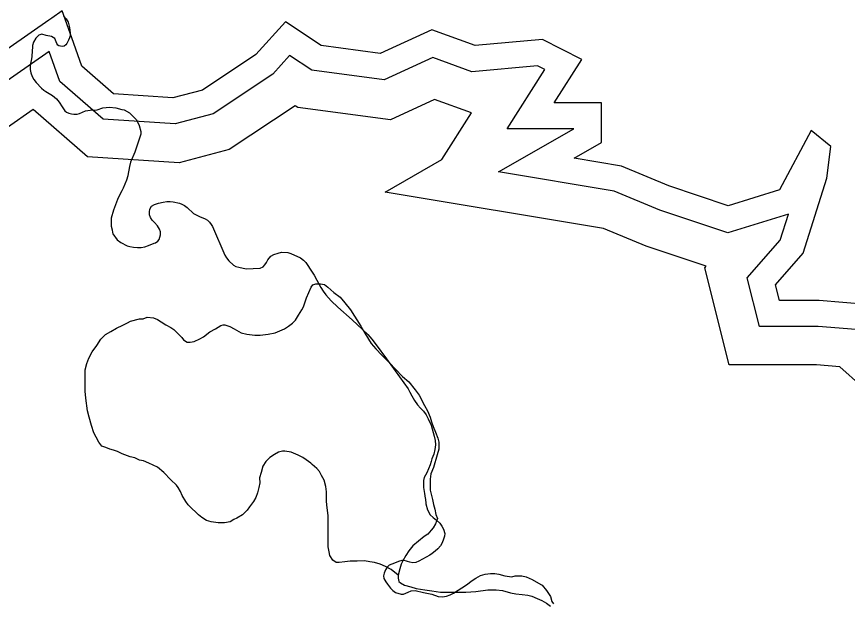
# Model space of a CAD drawing. Extents: x 2001466 to 31450019, y -30647475 to 847247.
# Drawn here: x 2058080 to 2060195, y 760233 to 761727 of the extents above; entities that cross this region are included whole.
import ezdxf

# ---------------------------------------------------------------- set-up
doc = ezdxf.new("R2010")
doc.units = 0
for name, color, linetype in [('Exist Boundary Political City Limit New', 7, 'Continuous'), ('Exist Hydrographic Buffer Line', 7, 'Continuous'), ('Exist Hydrographic Lake Shore', 7, 'Continuous'), ('Exist Hydrographic Misc Water Feature', 7, 'Continuous'), ('Map Preparation Boundary City Limit Buffer Line', 7, 'Continuous')]:
    doc.layers.add(name, color=color, linetype=linetype)

msp = doc.modelspace()

# ---------------------------------------------------------------- linework, layer by layer
at = {"layer": 'Exist Boundary Political City Limit New'}
for points in [[(2058199.6, 761728.8), (2058205.9, 761721), (2058210.8, 761712.8), (2058214, 761702.5), (2058215.5, 761693.1), (2058216, 761684.9), (2058215.9, 761678.1), (2058214.6, 761672.7), (2058212.1, 761666.6), (2058208.6, 761660.3), (2058207.4, 761658.5), (2058205.2, 761655.3), (2058201.2, 761651.8), (2058195.9, 761650.5), (2058187.6, 761652.4), (2058184.9, 761654), (2058182.2, 761658.7), (2058177.2, 761671.2), (2058169, 761676.3), (2058155.1, 761678.9), (2058143.9, 761681.7), (2058136.4, 761679.8), (2058128.6, 761672.1), (2058122.9, 761662.1), (2058120.4, 761653.2), (2058119.5, 761635.4), (2058119, 761629.2), (2058118.6, 761624.7), (2058117.1, 761614.8), (2058115.2, 761607.1), (2058114.2, 761600.5), (2058114.6, 761592), (2058116.1, 761583.3), (2058119.4, 761574.5), (2058123.9, 761566.6), (2058129.5, 761559.3), (2058143.5, 761544.5), (2058149.2, 761539.4), (2058154.5, 761535.9)], [(2058154.5, 761535.9), (2058171.4, 761525.6), (2058181.9, 761517.8), (2058188.6, 761509.1), (2058196, 761497.3), (2058203, 761486.7), (2058207.1, 761483.2), (2058212.6, 761480.6), (2058219.4, 761479), (2058225.2, 761478.4), (2058234.4, 761478.4), (2058239.8, 761480.1), (2058255.4, 761486.5), (2058266.8, 761488.7), (2058285.1, 761489.6), (2058299.6, 761494.2), (2058316.4, 761496.3), (2058332.4, 761494.4), (2058347.8, 761490.3), (2058353.8, 761489.2), (2058367, 761482), (2058374.5, 761475), (2058384.9, 761463.7), (2058392, 761449.5), (2058396.5, 761434), (2058396.2, 761427.8), (2058393.9, 761419.4), (2058380.9, 761381.2), (2058370.2, 761356.1), (2058367.5, 761345.3), (2058363, 761322.1), (2058362.8, 761321.1), (2058360, 761309.9), (2058351.4, 761289.6), (2058347.8, 761283.2), (2058341.8, 761272.3), (2058336.5, 761260.7), (2058328.8, 761240.6), (2058326.6, 761233.9), (2058321.1, 761213.3), (2058321, 761192.9), (2058322.8, 761183.8), (2058323.9, 761177.4), (2058324.5, 761174), (2058335.6, 761158.2), (2058344.9, 761151.8), (2058361.5, 761143.4), (2058368.4, 761141.1), (2058377.9, 761139.6), (2058387.8, 761138.7), (2058397.1, 761138.9), (2058406, 761140.5), (2058415.9, 761143.8), (2058430.4, 761149.7), (2058433.2, 761150.8), (2058439.5, 761154.7), (2058442.6, 761158.9), (2058444.9, 761164.7), (2058446.1, 761170.7), (2058446, 761178.4), (2058443.5, 761185.7), (2058438.5, 761193.7), (2058431.4, 761202.3), (2058430.1, 761203.6), (2058425.1, 761208.8), (2058420.4, 761215.3), (2058418.4, 761221.9), (2058418, 761229.5), (2058419.4, 761236.8), (2058423.6, 761243.8), (2058430.9, 761248.7), (2058441.5, 761251.9), (2058453.1, 761254.4), (2058462.1, 761255.8), (2058470.9, 761255.9), (2058478.8, 761255.2), (2058494.5, 761251.9), (2058500.8, 761249.5), (2058507, 761245.9), (2058513.9, 761240.6), (2058530.5, 761225.5), (2058545.8, 761217.5), (2058559.9, 761211.7), (2058565.9, 761208.1), (2058571.4, 761203.2), (2058575.6, 761197.6), (2058578.9, 761192), (2058610.2, 761119.1), (2058614.2, 761112.1), (2058620.6, 761104.8), (2058632.1, 761093.9), (2058637.8, 761090.6), (2058645.4, 761088.3), (2058664.2, 761084.7), (2058700.2, 761086.3), (2058707.5, 761089.4), (2058712.1, 761094.4), (2058716.1, 761101), (2058719.4, 761107.4), (2058727.6, 761117)], [(2058727.6, 761117), (2058734.8, 761120.6), (2058745.5, 761124.4), (2058754.6, 761126.6), (2058770.1, 761126), (2058777.8, 761123.6), (2058802.9, 761112.7), (2058810.2, 761106.9), (2058816, 761100.2), (2058832.8, 761076.4), (2058837.9, 761068.2), (2058844.5, 761055.9), (2058849.1, 761046.1), (2058854.1, 761036.8), (2058860.2, 761027.6), (2058867.1, 761018.6), (2058880.8, 761003), (2058897.6, 760986.9), (2058934.6, 760954.7), (2058974, 760917.3), (2058984.2, 760905.5), (2058995.4, 760891), (2059021.6, 760855.7), (2059076.6, 760778.5), (2059081.1, 760770.8), (2059085.9, 760761.4), (2059092.8, 760749.4), (2059100.9, 760737.8), (2059108.2, 760729.7), (2059115.8, 760721.9), (2059122.9, 760712.3), (2059128.2, 760702.5), (2059135.1, 760686.3), (2059142.9, 760658.5), (2059145.2, 760647.1), (2059146.2, 760636), (2059144.9, 760624.1), (2059141.8, 760612.6), (2059137.5, 760600.7), (2059135.1, 760594), (2059132.6, 760585.4), (2059128.9, 760575.1), (2059124.4, 760565.2), (2059117.9, 760553), (2059115.8, 760545.5), (2059115.6, 760527.8), (2059118.6, 760512.3), (2059120.5, 760500.5), (2059120.8, 760499.1), (2059122.1, 760485.9), (2059126, 760471), (2059132.9, 760457.9), (2059140.2, 760451), (2059148.8, 760444.8), (2059157.2, 760436.7), (2059162.9, 760429.2), (2059167.1, 760421.8), (2059170.4, 760410.1), (2059169.2, 760403.3), (2059167.2, 760396.1), (2059163.8, 760387.1), (2059159.1, 760379.3), (2059152.8, 760371.8), (2059145.4, 760365.1), (2059138.1, 760359.5), (2059132.2, 760355.5), (2059103.9, 760339.8), (2059096.5, 760336.9), (2059088.4, 760336), (2059081.4, 760337.2), (2059075, 760339.2), (2059064.4, 760342.5), (2059054.5, 760339.7), (2059035.6, 760332.7), (2059028.6, 760329.6), (2059023.1, 760325.1), (2059018.9, 760317.9), (2059015.8, 760309.6), (2059013.8, 760302.6), (2059014.8, 760295.5), (2059019.9, 760287.2), (2059024, 760281.8), (2059032, 760271.4), (2059037.8, 760265.2), (2059044.4, 760260.2), (2059059, 760255.8), (2059065, 760255.7), (2059077.2, 760261.1), (2059084.4, 760264.1), (2059095.1, 760265.2), (2059115.5, 760260.6), (2059136.8, 760255.9), (2059153.5, 760250.3), (2059164, 760249.5), (2059174.6, 760250.7), (2059183.8, 760254), (2059192, 760258.7), (2059225, 760280.1), (2059240, 760291), (2059249.1, 760297)], [(2059249.1, 760297), (2059260.8, 760303.4), (2059272.9, 760307.3), (2059286.4, 760308.9), (2059297.4, 760308.6), (2059307.6, 760307.3), (2059322.9, 760302.8), (2059341.2, 760300.5), (2059349.2, 760302.3), (2059357.1, 760303.1), (2059366.1, 760303.1), (2059376.9, 760300.5), (2059392.8, 760293.7), (2059414.8, 760280.7), (2059418.1, 760278.7), (2059429.4, 760265.5), (2059439.4, 760250.3), (2059442.9, 760237), (2059446.8, 760231.3)]]:
    msp.add_lwpolyline(points, dxfattribs=at)
at = {"layer": 'Exist Hydrographic Buffer Line'}
msp.add_line((2058190.1, 761561.8), (2058162.8, 761638.2), dxfattribs=at)
for points in [[(2058162.8, 761638.2), (2057666.8, 761292.5), (2057703.5, 761222.4), (2057697.4, 761076.2), (2057653.3, 760921.8), (2057617.2, 760849.7), (2057617.2, 760827.3), (2057632.6, 760760.6), (2057627.8, 760634.9), (2057726.9, 760387.1), (2057737.9, 760255.3), (2057743.7, 760132.1), (2057703.5, 760046.6), (2057707.3, 759971.7), (2057742.3, 759871.7), (2057746.9, 759807.2), (2057832.7, 759654.5), (2057875.3, 759540.8), (2057835.5, 759469.1), (2057772.5, 759354.5), (2057694.4, 759302.4)], [(2059424.8, 761591.7), (2059405.8, 761601.2), (2059238.7, 761586.4), (2059139.7, 761622.4), (2059016.1, 761565.4), (2058831.2, 761590), (2058775, 761627.5), (2058732, 761580.3), (2058580.4, 761479.2), (2058484, 761453.4), (2058300.1, 761465.7), (2058190.1, 761561.8)], [(2059329.3, 761441.4), (2059424.8, 761591.7)], [(2059238.3, 761481.8), (2059144.2, 761516.1), (2059031.5, 761464), (2058795.6, 761495.5), (2058788.9, 761499.9), (2058621.5, 761388.3), (2058493.7, 761354.2), (2058260.4, 761369.7), (2058122.5, 761490.1)], [(2058122.5, 761490.1), (2057794.2, 761261.3), (2057802.9, 761244.6), (2057795.2, 761060.4), (2057745.4, 760886), (2057717.6, 760830.3), (2057731.5, 760770), (2057726.9, 760652.1), (2057823.8, 760409.9), (2057836.1, 760261.7), (2057843.2, 760112.3), (2057803.1, 760026.9), (2057804.9, 759990.8), (2057839.5, 759891.8), (2057843.5, 759836.2), (2057922.2, 759696.1), (2057983.4, 759532.8), (2057921.7, 759421.5), (2057847.1, 759286), (2057693.5, 759183.5)], [(2059162.5, 761362.6), (2059238.3, 761481.8)], [(2059306.6, 761331.7), (2059498.7, 761441.4)], [(2059498.7, 761441.4), (2059329.3, 761441.4)], [(2059018, 761280), (2059162.5, 761362.6)], [(2060216.6, 760930), (2060120.4, 760938), (2059971.2, 760938), (2059940.4, 761061.3), (2060024.4, 761157.3), (2060045.4, 761224), (2059890.8, 761176.4), (2059717.6, 761234.1), (2059601.6, 761282.5), (2059306.6, 761331.7)], [(2062196.8, 759931.3), (2062096.2, 759902.5), (2061608.6, 759916.9), (2061605.8, 759926.7), (2061096.9, 759990.3), (2061090.1, 760034.8), (2060746.2, 760195.4), (2060626.6, 760334.9), (2060613.7, 760567.1), (2060609, 760610.1), (2060518.9, 760733.9), (2060522.3, 760783.3), (2060286.5, 760736.1), (2060175.7, 760834.6), (2060116.3, 760839.6), (2059894.3, 760839.6), (2059832.4, 761087.3), (2059835.6, 761091), (2059683.1, 761141.9), (2059574.2, 761187.3), (2059018, 761280)]]:
    msp.add_lwpolyline(points, dxfattribs=at)
at = {"layer": 'Exist Hydrographic Lake Shore'}
for p, q in [((2058169.5, 761722.8), (2058161.8, 761717.5)), ((2058245.8, 761600.9), (2058220.3, 761672.3)), ((2058245.9, 761600.2), (2058245.8, 761600.9))]:
    msp.add_line(p, q, dxfattribs=at)
for points in [[(2058220.3, 761672.3), (2058195.7, 761741.2), (2058169.5, 761722.8)], [(2058161.8, 761717.5), (2057581.8, 761313.2), (2057637.2, 761207.5), (2057632.1, 761086.7), (2057591.9, 760945.7), (2057551.6, 760865.2), (2057551.6, 760819.9), (2057566.7, 760754.4), (2057561.7, 760623.5), (2057662.3, 760371.8), (2057672.4, 760251), (2057677.4, 760145.3), (2057637.2, 760059.7), (2057642.2, 759959), (2057677.4, 759858.3), (2057682.5, 759787.8), (2057773, 759626.7), (2057803.2, 759546.2), (2057778.1, 759500.9), (2057722.7, 759400.2), (2057651.9, 759352.9)], [(2060243.9, 760993.6), (2060123.1, 761003.6), (2060022.4, 761003.6), (2060012.4, 761043.9), (2060082.8, 761124.4), (2060143.2, 761315.7), (2060153.3, 761396.3), (2060103, 761436.6), (2060022.4, 761285.5), (2059891.6, 761245.3), (2059740.6, 761295.6), (2059619.9, 761346), (2059499.1, 761366.1), (2059569.5, 761406.4), (2059569.5, 761507.1), (2059448.8, 761507.1), (2059519.2, 761617.8), (2059418.6, 761668.2), (2059247.5, 761653), (2059136.8, 761693.3), (2059005.9, 761632.9), (2058855, 761653), (2058764.4, 761713.5), (2058688.9, 761630.4), (2058553, 761539.8), (2058477.6, 761519.6), (2058326.6, 761529.7), (2058245.9, 761600.2)]]:
    msp.add_lwpolyline(points, dxfattribs=at)
at = {"layer": 'Exist Hydrographic Misc Water Feature'}
for points in [[(2058272.4, 760873.1), (2058284.5, 760889.1), (2058294.4, 760905.1), (2058306.3, 760917.1), (2058320.2, 760925.1), (2058334.3, 760933.1), (2058350.1, 760941.3), (2058362.2, 760947.2), (2058370, 760951.2), (2058392.4, 760957.2), (2058402.2, 760957.3), (2058412.3, 760961.5), (2058428.5, 760959.4), (2058438.3, 760955.5), (2058448.4, 760949.5), (2058460.2, 760941.6), (2058472.3, 760935.3), (2058480.3, 760929.6), (2058490.2, 760919.6), (2058500.4, 760909.5), (2058504.5, 760903.6), (2058514.2, 760897.7), (2058522.2, 760897.7), (2058532.2, 760899.4), (2058546.6, 760905.8), (2058556, 760911.6), (2058572, 760923.8), (2058586.6, 760931.8), (2058600.3, 760939.8), (2058606, 760941.8), (2058610.3, 760941.6), (2058622.4, 760937.7), (2058634.1, 760931.8), (2058652, 760921.8), (2058666.3, 760917.7), (2058686.4, 760915.8), (2058700.4, 760915.7), (2058720.3, 760918), (2058738.3, 760921.7), (2058744.2, 760924.1), (2058762.1, 760931.9), (2058772.1, 760938.1), (2058782.4, 760945.9), (2058790, 760954.1), (2058798, 760966.2), (2058806.2, 760980), (2058810.1, 760987.9), (2058814, 760997.9), (2058818.1, 761010.3), (2058823.8, 761024), (2058830, 761038), (2058833.8, 761043.9), (2058841.8, 761046)], [(2058841.8, 761046), (2058853.7, 761046.2), (2058864.2, 761044.2), (2058872, 761038.1), (2058888, 761024.4), (2058903.8, 761012.3), (2058915.9, 760998.3), (2058930.4, 760980.2), (2058956.1, 760938.2), (2058966.3, 760920.4), (2058982.3, 760894.5), (2058994.2, 760880.5), (2059010.2, 760864.3), (2059030.3, 760844.6), (2059044.4, 760828.6), (2059062.3, 760810.5), (2059078.3, 760796.7), (2059094.5, 760776.4), (2059104.5, 760762.8), (2059118.5, 760736.7), (2059126.3, 760722.5), (2059132.6, 760706.6), (2059136.5, 760694.6), (2059140.4, 760682.6), (2059146.8, 760668.7), (2059152.5, 760652.9), (2059154.8, 760642.8), (2059154.8, 760632.7), (2059154.8, 760624.9), (2059151.1, 760610.9), (2059141, 760578.7), (2059134.9, 760562.6), (2059132.6, 760548.8), (2059133, 760532.9), (2059132.6, 760520.7), (2059138.8, 760496.7), (2059141, 760484.6), (2059144.9, 760472.7), (2059147, 760459), (2059151.3, 760449), (2059146.8, 760435), (2059140.8, 760425), (2059135.1, 760418.6), (2059127.1, 760408.8), (2059117.2, 760402.6), (2059102.9, 760390.6), (2059088.9, 760378.9), (2059078.9, 760366.7), (2059071.3, 760354.8), (2059063.5, 760340.6), (2059059.2, 760332.7), (2059055.5, 760320.7), (2059051.2, 760304.7)], [(2059051.2, 760304.7), (2059033.6, 760318.8), (2059019, 760326.6), (2059005.3, 760332.4), (2058991.3, 760336.5), (2058979.4, 760338.4), (2058965.3, 760340.5), (2058947.4, 760340.4), (2058929.2, 760340.3), (2058915.3, 760338.4), (2058901.3, 760336.4), (2058893.3, 760336.4), (2058885.3, 760342.5), (2058877.5, 760354.2), (2058875.3, 760364.2), (2058873, 760376.3), (2058873, 760396.2), (2058873.4, 760408.4), (2058873.2, 760418.1), (2058873.2, 760438.4), (2058872.8, 760456.3), (2058871, 760476), (2058869.1, 760492.2), (2058868.7, 760516.2), (2058866.9, 760530.2), (2058863.2, 760546.2), (2058856.6, 760558.2), (2058850.7, 760568.4), (2058844.7, 760576.2), (2058832.8, 760586.1), (2058828.7, 760590), (2058817, 760598.3), (2058808.6, 760604), (2058796.9, 760610.2), (2058778.7, 760617.8), (2058762.9, 760619.8), (2058757, 760619.9), (2058746.7, 760617.8), (2058736.9, 760612), (2058725, 760604.1), (2058714.7, 760593.9), (2058706.7, 760582.1), (2058702.8, 760566.1), (2058698.7, 760552.1), (2058698.9, 760539.9), (2058696.9, 760528), (2058693, 760514), (2058689.3, 760502), (2058682.9, 760492), (2058673.3, 760478), (2058666.7, 760469.7), (2058659.1, 760461.9), (2058655, 760457.7), (2058640.9, 760449.7), (2058633.1, 760446), (2058623.3, 760439.8), (2058609.3, 760437.9), (2058601.1, 760437.9), (2058593.1, 760437.9), (2058575.1, 760439.8), (2058563, 760443.6), (2058551.1, 760451.5), (2058543.3, 760457.6), (2058535.3, 760465.7), (2058527.1, 760473.4), (2058517, 760483.5), (2058511.1, 760491.7), (2058501.1, 760507.4), (2058497.2, 760517.4), (2058491.2, 760527.6), (2058487.1, 760533.5), (2058472.8, 760547.4), (2058454.9, 760565.6), (2058438.9, 760579.3), (2058417, 760589.5), (2058403, 760595.3), (2058393.2, 760597.2), (2058380.9, 760603.1), (2058369, 760605.3), (2058349.1, 760613.2), (2058336.8, 760619.1), (2058327, 760623.1), (2058317.1, 760625.4), (2058307.1, 760629.3), (2058296.6, 760633.3), (2058289, 760643), (2058282.5, 760655.4), (2058276.9, 760667.2), (2058271, 760685.1), (2058264.8, 760707.1), (2058260.7, 760723.2), (2058256.6, 760755), (2058254.6, 760773.2), (2058254.6, 760791.1), (2058254.8, 760805.2), (2058254.8, 760814.9), (2058254.6, 760827.1), (2058258.5, 760843.2), (2058264.2, 760856.9), (2058272.4, 760873.1)], [(2059051.2, 760304.7), (2059051, 760296.6), (2059053.5, 760288.6), (2059057.2, 760284.8), (2059067.2, 760278.8), (2059083.6, 760274.7), (2059097.3, 760270.6), (2059119.7, 760266.8), (2059137.1, 760264.9), (2059159.5, 760260.7), (2059179.4, 760260.9), (2059203.1, 760261), (2059223.7, 760260.7), (2059249.5, 760262.9), (2059279.4, 760266.9), (2059301.2, 760267.3), (2059317.4, 760265.2), (2059337.7, 760259.3), (2059351.4, 760257.2), (2059367.2, 760255.2), (2059381.3, 760253.5), (2059391.6, 760251.1), (2059405.5, 760245.3), (2059417.2, 760239.5), (2059429.3, 760233.2), (2059439.6, 760225.2)]]:
    msp.add_lwpolyline(points, dxfattribs=at)
at = {"layer": 'Map Preparation Boundary City Limit Buffer Line'}
for points in [[(2058199.6, 761728.8), (2058205.9, 761721), (2058210.8, 761712.8), (2058214, 761702.5), (2058215.5, 761693.1), (2058216, 761684.9), (2058215.9, 761678.1), (2058214.6, 761672.7), (2058212.1, 761666.6), (2058208.6, 761660.3), (2058207.4, 761658.5), (2058205.2, 761655.3), (2058201.2, 761651.8), (2058195.9, 761650.5), (2058187.6, 761652.4), (2058184.9, 761654), (2058182.2, 761658.7), (2058177.2, 761671.2), (2058169, 761676.3), (2058155.1, 761678.9), (2058143.9, 761681.7), (2058136.4, 761679.8), (2058128.6, 761672.1), (2058122.9, 761662.1), (2058120.4, 761653.2), (2058119.5, 761635.4), (2058119, 761629.2), (2058118.6, 761624.7), (2058117.1, 761614.8), (2058115.2, 761607.1), (2058114.2, 761600.5), (2058114.6, 761592), (2058116.1, 761583.3), (2058119.4, 761574.5), (2058123.9, 761566.6), (2058129.5, 761559.3), (2058143.5, 761544.5), (2058149.2, 761539.4), (2058154.5, 761535.9)], [(2058154.5, 761535.9), (2058171.4, 761525.6), (2058181.9, 761517.8), (2058188.6, 761509.1), (2058196, 761497.3), (2058203, 761486.7), (2058207.1, 761483.2), (2058212.6, 761480.6), (2058219.4, 761479), (2058225.2, 761478.4), (2058234.4, 761478.4), (2058239.8, 761480.1), (2058255.4, 761486.5), (2058266.8, 761488.7), (2058285.1, 761489.6), (2058299.6, 761494.2), (2058316.4, 761496.3), (2058332.4, 761494.4), (2058347.8, 761490.3), (2058353.8, 761489.2), (2058367, 761482), (2058374.5, 761475), (2058384.9, 761463.7), (2058392, 761449.5), (2058396.5, 761434), (2058396.2, 761427.8), (2058393.9, 761419.4), (2058380.9, 761381.2), (2058370.2, 761356.1), (2058367.5, 761345.3), (2058363, 761322.1), (2058362.8, 761321.1), (2058360, 761309.9), (2058351.4, 761289.6), (2058347.8, 761283.2), (2058341.8, 761272.3), (2058336.5, 761260.7), (2058328.8, 761240.6), (2058326.6, 761233.9), (2058321.1, 761213.3), (2058321, 761192.9), (2058322.8, 761183.8), (2058323.9, 761177.4), (2058324.5, 761174), (2058335.6, 761158.2), (2058344.9, 761151.8), (2058361.5, 761143.4), (2058368.4, 761141.1), (2058377.9, 761139.6), (2058387.8, 761138.7), (2058397.1, 761138.9), (2058406, 761140.5), (2058415.9, 761143.8), (2058430.4, 761149.7), (2058433.2, 761150.8), (2058439.5, 761154.7), (2058442.6, 761158.9), (2058444.9, 761164.7), (2058446.1, 761170.7), (2058446, 761178.4), (2058443.5, 761185.7), (2058438.5, 761193.7), (2058431.4, 761202.3), (2058430.1, 761203.6), (2058425.1, 761208.8), (2058420.4, 761215.3), (2058418.4, 761221.9), (2058418, 761229.5), (2058419.4, 761236.8), (2058423.6, 761243.8), (2058430.9, 761248.7), (2058441.5, 761251.9), (2058453.1, 761254.4), (2058462.1, 761255.8), (2058470.9, 761255.9), (2058478.8, 761255.2), (2058494.5, 761251.9), (2058500.8, 761249.5), (2058507, 761245.9), (2058513.9, 761240.6), (2058530.5, 761225.5), (2058545.8, 761217.5), (2058559.9, 761211.7), (2058565.9, 761208.1), (2058571.4, 761203.2), (2058575.6, 761197.6), (2058578.9, 761192), (2058610.2, 761119.1), (2058614.2, 761112.1), (2058620.6, 761104.8), (2058632.1, 761093.9), (2058637.8, 761090.6), (2058645.4, 761088.3), (2058664.2, 761084.7), (2058700.2, 761086.3), (2058707.5, 761089.4), (2058712.1, 761094.4), (2058716.1, 761101), (2058719.4, 761107.4), (2058727.6, 761117)], [(2058727.6, 761117), (2058734.8, 761120.6), (2058745.5, 761124.4), (2058754.6, 761126.6), (2058770.1, 761126), (2058777.8, 761123.6), (2058802.9, 761112.7), (2058810.2, 761106.9), (2058816, 761100.2), (2058832.8, 761076.4), (2058837.9, 761068.2), (2058844.5, 761055.9), (2058849.1, 761046.1), (2058854.1, 761036.8), (2058860.2, 761027.6), (2058867.1, 761018.6), (2058880.8, 761003), (2058897.6, 760986.9), (2058934.6, 760954.7), (2058974, 760917.3), (2058984.2, 760905.5), (2058995.4, 760891), (2059021.6, 760855.7), (2059076.6, 760778.5), (2059081.1, 760770.8), (2059085.9, 760761.4), (2059092.8, 760749.4), (2059100.9, 760737.8), (2059108.2, 760729.7), (2059115.8, 760721.9), (2059122.9, 760712.3), (2059128.2, 760702.5), (2059135.1, 760686.3), (2059142.9, 760658.5), (2059145.2, 760647.1), (2059146.2, 760636), (2059144.9, 760624.1), (2059141.8, 760612.6), (2059137.5, 760600.7), (2059135.1, 760594), (2059132.6, 760585.4), (2059128.9, 760575.1), (2059124.4, 760565.2), (2059117.9, 760553), (2059115.8, 760545.5), (2059115.6, 760527.8), (2059118.6, 760512.3), (2059120.5, 760500.5), (2059120.8, 760499.1), (2059122.1, 760485.9), (2059126, 760471), (2059132.9, 760457.9), (2059140.2, 760451), (2059148.8, 760444.8), (2059157.2, 760436.7), (2059162.9, 760429.2), (2059167.1, 760421.8), (2059170.4, 760410.1), (2059169.2, 760403.3), (2059167.2, 760396.1), (2059163.8, 760387.1), (2059159.1, 760379.3), (2059152.8, 760371.8), (2059145.4, 760365.1), (2059138.1, 760359.5), (2059132.2, 760355.5), (2059103.9, 760339.8), (2059096.5, 760336.9), (2059088.4, 760336), (2059081.4, 760337.2), (2059075, 760339.2), (2059064.4, 760342.5), (2059054.5, 760339.7), (2059035.6, 760332.7), (2059028.6, 760329.6), (2059023.1, 760325.1), (2059018.9, 760317.9), (2059015.8, 760309.6), (2059013.8, 760302.6), (2059014.8, 760295.5), (2059019.9, 760287.2), (2059024, 760281.8), (2059032, 760271.4), (2059037.8, 760265.2), (2059044.4, 760260.2), (2059059, 760255.8), (2059065, 760255.7), (2059077.2, 760261.1), (2059084.4, 760264.1), (2059095.1, 760265.2), (2059115.5, 760260.6), (2059136.8, 760255.9), (2059153.5, 760250.3), (2059164, 760249.5), (2059174.6, 760250.7), (2059183.8, 760254), (2059192, 760258.7), (2059225, 760280.1), (2059240, 760291), (2059249.1, 760297)], [(2059249.1, 760297), (2059260.8, 760303.4), (2059272.9, 760307.3), (2059286.4, 760308.9), (2059297.4, 760308.6), (2059307.6, 760307.3), (2059322.9, 760302.8), (2059341.2, 760300.5), (2059349.2, 760302.3), (2059357.1, 760303.1), (2059366.1, 760303.1), (2059376.9, 760300.5), (2059392.8, 760293.7), (2059414.8, 760280.7), (2059418.1, 760278.7), (2059429.4, 760265.5), (2059439.4, 760250.3), (2059442.9, 760237), (2059446.8, 760231.3)]]:
    msp.add_lwpolyline(points, dxfattribs=at)

doc.saveas('drawing.dxf')
